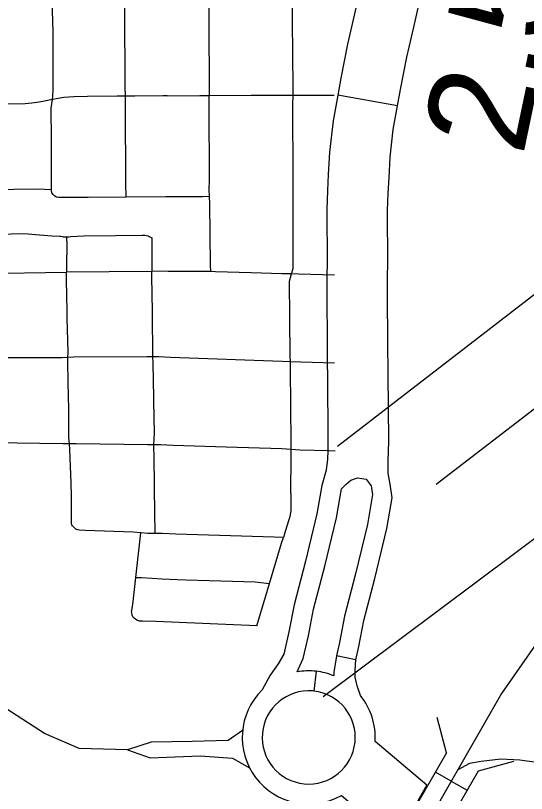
# Model space of a CAD drawing. Extents: x -19 to 366, y -4 to 359.
# Drawn here: x 154.466 to 154.863, y 192.207 to 192.813 of the extents above; entities that cross this region are included whole.
import ezdxf

# ---------------------------------------------------------------- set-up
doc = ezdxf.new("R2010")
doc.units = 0
for name, color, linetype in [('R_Contour Annot', 7, 'Continuous'), ('R_Striping', 7, 'Continuous'), ('R_Vert Alg', 7, 'Continuous'), ('R_Water Annot', 7, 'Continuous'), ('Sheet Fence', 7, 'Continuous'), ('T_Vehicle Path Lt Minor', 7, 'Continuous')]:
    doc.layers.add(name, color=color, linetype=linetype)

msp = doc.modelspace()

# ---------------------------------------------------------------- linework, layer by layer
at = {"layer": 'R_Contour Annot'}
for points in [[(154.74458, 192.89621), (154.74309, 192.88458), (154.73488, 192.83852), (154.7295, 192.81406), (154.72405, 192.79026), (154.71874, 192.76384), (154.71637, 192.75064)], [(154.76297, 192.74225), (154.76526, 192.75499), (154.77034, 192.78031), (154.7757, 192.80368), (154.78133, 192.82928), (154.78991, 192.87741), (154.79153, 192.89006)], [(154.71637, 192.75064), (154.71277, 192.73067), (154.7101, 192.70627), (154.70909, 192.68894), (154.7085, 192.67646), (154.70793, 192.6617), (154.70809, 192.61974), (154.70792, 192.6105)], [(154.75527, 192.60967), (154.75544, 192.61941), (154.75528, 192.66088), (154.7558, 192.67443), (154.75637, 192.68643), (154.7573, 192.70232), (154.75966, 192.72389), (154.76297, 192.74225), (154.71637, 192.75064)], [(154.70792, 192.6105), (154.7078, 192.60298), (154.70818, 192.5496), (154.70827, 192.54124)], [(154.75561, 192.54172), (154.75553, 192.55), (154.75515, 192.60277), (154.75527, 192.60967)], [(154.70827, 192.54124), (154.70836, 192.5327), (154.70879, 192.48216), (154.70861, 192.47383)], [(154.75594, 192.4728), (154.75614, 192.48184), (154.7557, 192.53315), (154.75561, 192.54172)], [(154.70861, 192.47383), (154.70847, 192.46726), (154.7073, 192.45882), (154.70403, 192.44686)], [(154.75888, 192.43727), (154.75715, 192.44799), (154.75568, 192.45645), (154.75581, 192.46646), (154.75594, 192.4728)], [(154.71933, 192.44419), (154.72304, 192.44799), (154.72665, 192.45094), (154.7319, 192.45291), (154.73846, 192.45193), (154.74239, 192.44668), (154.74358, 192.43994)], [(154.70403, 192.44686), (154.70017, 192.42478), (154.69125, 192.38797), (154.68248, 192.35405), (154.67838, 192.33296), (154.67445, 192.31557), (154.67011, 192.30815), (154.66392, 192.29934), (154.6575, 192.28776)], [(154.68481, 192.30184), (154.68697, 192.30646), (154.6896, 192.31215), (154.69358, 192.32977), (154.69763, 192.35062), (154.70631, 192.3842), (154.71538, 192.42161), (154.71933, 192.44419)], [(154.74358, 192.43994), (154.73949, 192.41659), (154.7302, 192.37822), (154.72166, 192.34519), (154.71768, 192.32471), (154.71532, 192.31424)], [(154.73056, 192.31122), (154.73288, 192.32151), (154.73681, 192.34176), (154.74526, 192.37444), (154.75471, 192.41342), (154.75888, 192.43727)], [(154.71532, 192.31424), (154.71433, 192.30796), (154.71339, 192.30159), (154.71346, 192.29876)], [(154.73056, 192.31122), (154.71532, 192.31424)], [(154.73404, 192.28347), (154.73157, 192.29109), (154.73007, 192.29784), (154.72988, 192.30309), (154.73056, 192.31122)], [(154.69961, 192.3023), (154.69788, 192.28687), (154.69674, 192.28698)], [(154.78573, 192.21379), (154.74552, 192.24778)], [(154.71932, 192.20577), (154.76128, 192.1703), (154.78573, 192.21379)]]:
    msp.add_lwpolyline(points, dxfattribs=at)
for radius, start, end in [(0.05179, 83.58584, 100.0257), (0.05179, 67.71746, 83.58584), (0.05179, 134.53601, 299.49403), (0.03626, 85.3922, 83.57378), (0.05179, 356.61485, 39.05256)]:
    msp.add_arc((154.69383, 192.25084), radius, start, end, dxfattribs=at)
at = {"layer": 'R_Striping'}
for points in [[(154.55102, 192.74989), (154.55091, 192.75745), (154.55033, 192.87889), (154.54935, 192.88482), (154.54823, 192.88989), (154.54718, 192.8931), (154.5449, 192.89591)], [(154.61408, 192.89587), (154.6146, 192.8951), (154.6151, 192.89404), (154.61565, 192.89155), (154.61605, 192.88786), (154.6159, 192.85409), (154.61639, 192.75695), (154.61637, 192.75046)], [(154.68163, 192.75069), (154.68171, 192.75672), (154.68048, 192.88652), (154.68035, 192.89582)], [(154.49428, 192.74721), (154.49465, 192.74988), (154.49478, 192.75497), (154.49476, 192.76759), (154.49472, 192.79975), (154.4939, 192.83344), (154.49373, 192.87162)], [(154.58362, 192.75019), (154.58019, 192.75022), (154.5585, 192.74994), (154.55102, 192.74989)], [(154.58362, 192.75019), (154.60905, 192.75043), (154.61637, 192.75046)], [(154.61654, 192.67183), (154.6163, 192.67739), (154.6165, 192.68421), (154.61637, 192.7433), (154.61637, 192.75046)], [(154.61637, 192.75046), (154.6489, 192.75059)], [(154.6489, 192.75059), (154.67446, 192.7507), (154.68163, 192.75069)], [(154.68051, 192.61149), (154.68174, 192.61581), (154.68169, 192.68616), (154.68152, 192.74325), (154.68163, 192.75069)], [(154.68163, 192.75069), (154.71365, 192.75069)], [(154.49428, 192.74721), (154.48797, 192.7459), (154.48394, 192.74521), (154.47831, 192.74443), (154.47294, 192.74398), (154.44307, 192.74328), (154.437, 192.743)], [(154.49344, 192.71106), (154.49343, 192.7164), (154.49332, 192.74054), (154.49428, 192.74721)], [(154.52164, 192.74956), (154.51079, 192.74943), (154.50326, 192.74874), (154.4988, 192.74815), (154.49428, 192.74721)], [(154.55102, 192.74989), (154.54465, 192.74985), (154.52164, 192.74956)], [(154.55157, 192.67129), (154.55141, 192.68226), (154.55111, 192.74215), (154.55102, 192.74989)], [(154.49354, 192.67707), (154.49353, 192.68053), (154.49355, 192.68371), (154.49344, 192.70642), (154.49344, 192.71106)], [(154.49354, 192.67707), (154.48263, 192.67738), (154.44563, 192.67687), (154.43807, 192.67706)], [(154.5222, 192.67113), (154.499, 192.671), (154.49741, 192.67121), (154.49613, 192.67198), (154.49481, 192.67325), (154.49391, 192.67473), (154.49355, 192.67654), (154.49354, 192.67707)], [(154.55157, 192.67129), (154.5222, 192.67113)], [(154.5841, 192.67145), (154.58254, 192.67145), (154.55157, 192.67129)], [(154.61654, 192.67183), (154.61112, 192.67157), (154.58635, 192.67146), (154.5841, 192.67145)], [(154.61763, 192.61336), (154.61731, 192.61835), (154.61675, 192.66634), (154.61654, 192.67183)], [(154.43872, 192.64196), (154.44373, 192.64219), (154.45625, 192.64256), (154.46806, 192.64288), (154.47529, 192.64263), (154.48428, 192.64194), (154.49401, 192.64128), (154.4999, 192.64093), (154.50071, 192.64083), (154.50214, 192.64058), (154.50264, 192.64048), (154.50297, 192.64039), (154.50337, 192.64033), (154.50517, 192.64038)], [(154.50517, 192.64038), (154.50711, 192.64044), (154.50869, 192.64076), (154.51853, 192.64114), (154.54349, 192.64142), (154.56417, 192.64179), (154.56643, 192.6417), (154.56743, 192.64154), (154.56869, 192.64121), (154.56963, 192.64075), (154.57167, 192.63973)], [(154.50517, 192.64038), (154.50557, 192.6335), (154.50519, 192.61905), (154.50519, 192.61297)], [(154.57167, 192.63973), (154.57153, 192.61912), (154.57163, 192.61355)], [(154.43924, 192.61181), (154.50519, 192.61297)], [(154.57163, 192.61355), (154.50519, 192.61297)], [(154.50571, 192.57977), (154.50569, 192.5826), (154.5052, 192.60697), (154.50519, 192.61297)], [(154.61763, 192.61336), (154.61085, 192.61351), (154.58427, 192.61352), (154.57205, 192.61356), (154.57163, 192.61355)], [(154.57226, 192.57982), (154.57228, 192.58229), (154.5717, 192.60953), (154.57163, 192.61355)], [(154.64904, 192.6124), (154.62128, 192.61328), (154.61763, 192.61336)], [(154.68051, 192.61149), (154.67298, 192.61164), (154.64904, 192.6124)], [(154.67917, 192.57734), (154.67895, 192.60602), (154.68051, 192.61149)], [(154.71398, 192.61055), (154.68613, 192.61138), (154.68051, 192.61149)], [(154.50635, 192.54647), (154.50641, 192.5507), (154.50573, 192.57729), (154.50571, 192.57977)], [(154.5725, 192.54698), (154.57237, 192.55149), (154.5722, 192.57696), (154.57226, 192.57982)], [(154.67952, 192.54321), (154.67939, 192.54757), (154.67917, 192.57734)], [(154.50635, 192.54647), (154.50185, 192.54629), (154.44845, 192.5462), (154.44035, 192.54627)], [(154.50689, 192.51249), (154.50688, 192.5151), (154.50631, 192.54221), (154.50635, 192.54647)], [(154.5725, 192.54698), (154.56777, 192.54704), (154.51077, 192.54665), (154.50635, 192.54647)], [(154.57328, 192.5124), (154.57322, 192.51516), (154.57264, 192.54228), (154.5725, 192.54698)], [(154.67952, 192.54321), (154.67322, 192.54347), (154.58628, 192.54659), (154.57708, 192.54692), (154.5725, 192.54698)], [(154.68015, 192.47489), (154.68024, 192.47984), (154.67969, 192.53782), (154.67952, 192.54321)], [(154.71381, 192.54202), (154.68759, 192.54286), (154.67952, 192.54321)], [(154.50748, 192.47936), (154.5071, 192.48398), (154.50691, 192.51024), (154.50689, 192.51249)], [(154.5733, 192.47853), (154.57363, 192.48793), (154.57328, 192.5124)], [(154.50748, 192.47936), (154.50238, 192.47943), (154.44855, 192.48014)], [(154.50895, 192.44605), (154.50889, 192.44895), (154.50785, 192.47491), (154.50748, 192.47936)], [(154.5733, 192.47853), (154.56818, 192.47861), (154.51281, 192.47929), (154.50748, 192.47936)], [(154.57385, 192.44403), (154.57347, 192.47188), (154.57314, 192.4744), (154.5733, 192.47853)], [(154.6296, 192.47677), (154.58832, 192.4781), (154.57846, 192.47845), (154.5733, 192.47853)], [(154.68015, 192.47489), (154.67298, 192.47535), (154.6296, 192.47677)], [(154.67992, 192.44058), (154.68008, 192.47002), (154.68015, 192.47489)], [(154.71434, 192.47364), (154.70936, 192.47381), (154.687, 192.47446), (154.68015, 192.47489)], [(154.51113, 192.41417), (154.50993, 192.41555), (154.50941, 192.41637), (154.50907, 192.41744), (154.50907, 192.41818), (154.50906, 192.41855), (154.50903, 192.44109), (154.50895, 192.44605)], [(154.57432, 192.4095), (154.57385, 192.44403)], [(154.67992, 192.44058), (154.67985, 192.42713), (154.67905, 192.42283), (154.6784, 192.42014), (154.6755, 192.41096), (154.67409, 192.40654)], [(154.56305, 192.41004), (154.55702, 192.41053), (154.51987, 192.41177), (154.51525, 192.41205), (154.51408, 192.4123), (154.51259, 192.41295), (154.51157, 192.41367), (154.51113, 192.41417)], [(154.55924, 192.37525), (154.56305, 192.41004)], [(154.57432, 192.4095), (154.56863, 192.40959), (154.56305, 192.41004)], [(154.67409, 192.40654), (154.66681, 192.4068), (154.59039, 192.40908), (154.57958, 192.40942), (154.57432, 192.4095)], [(154.6633, 192.37058), (154.6726, 192.40189), (154.67409, 192.40654)], [(154.65354, 192.3377), (154.57476, 192.34095), (154.56435, 192.3413), (154.5621, 192.34142), (154.5606, 192.34173), (154.5591, 192.34261), (154.55791, 192.34357), (154.55695, 192.3448), (154.5564, 192.34595), (154.55598, 192.34796), (154.55592, 192.34909), (154.55602, 192.34977), (154.55696, 192.35418), (154.55924, 192.37525)], [(154.55924, 192.37525), (154.56362, 192.3753), (154.57963, 192.37428), (154.59144, 192.37386), (154.59834, 192.37353), (154.61624, 192.37299), (154.6345, 192.37237), (154.65201, 192.37182), (154.6633, 192.37058)], [(154.65354, 192.3377), (154.6633, 192.37058)], [(154.55261, 192.24108), (154.51516, 192.24228), (154.48819, 192.25377), (154.44515, 192.28132), (154.43081, 192.29625), (154.41187, 192.2997), (154.37457, 192.30027), (154.34817, 192.30314), (154.3235, 192.30716), (154.28863, 192.31559)], [(154.64232, 192.25619), (154.63112, 192.2484), (154.60316, 192.24779), (154.57122, 192.24723), (154.55261, 192.24108)], [(154.55261, 192.24108), (154.57025, 192.23484), (154.60941, 192.23655), (154.6344, 192.23476), (154.64775, 192.22719)]]:
    msp.add_lwpolyline(points, dxfattribs=at)
at = {"layer": 'R_Vert Alg'}
for points in [[(154.80113, 192.23885), (154.79371, 192.26627)], [(154.80113, 192.23885), (154.7744, 192.1923), (154.71955, 192.08661)], [(154.85319, 192.23212), (154.82576, 192.2247)], [(154.82576, 192.2247), (154.79934, 192.17868), (154.74477, 192.07352)]]:
    msp.add_lwpolyline(points, dxfattribs=at)
at = {"layer": 'R_Water Annot'}
for q in [(154.7925, 192.22383), (154.81714, 192.20968)]:
    msp.add_line((154.80482, 192.21676), q, dxfattribs=at)
for points in [[(154.71625, 192.47759), (154.95249, 192.65953), (154.965, 192.66626), (154.97942, 192.66963), (154.99433, 192.67108), (155.01308, 192.66963), (155.05059, 192.66145), (155.09868, 192.64365), (155.12225, 192.63066), (155.14004, 192.61815), (155.16264, 192.59746), (155.18188, 192.58447), (155.20255, 192.57725), (155.22516, 192.57244), (155.24295, 192.57051), (155.28154, 192.57116)], [(154.79303, 192.44782), (155.01994, 192.62215), (155.03364, 192.63129), (155.04422, 192.6361), (155.05817, 192.63923), (155.07067, 192.64091), (155.08534, 192.64043), (155.09664, 192.63923), (155.1065, 192.63658), (155.12225, 192.63066)], [(155.72846, 192.58916), (155.49788, 192.58032), (155.34285, 192.57468), (155.28154, 192.57116), (155.24561, 192.56622), (155.20051, 192.55635), (155.17373, 192.5493), (155.14836, 192.53943), (155.11736, 192.52533), (155.08494, 192.50559), (154.99897, 192.44002), (154.92287, 192.37938), (154.89468, 192.354), (154.87143, 192.32439), (154.84395, 192.28491), (154.78687, 192.18549), (154.71077, 192.03884), (154.58745, 191.80476), (154.55504, 191.75682), (154.54391, 191.74569)], [(154.70496, 192.28257), (155.06442, 192.55105), (155.07933, 192.5614), (155.08967, 192.56669), (155.09904, 192.57006), (155.11106, 192.57223), (155.13174, 192.57415), (155.16156, 192.57511), (155.21386, 192.57484)], [(155.20051, 192.55635), (155.17373, 192.5493), (155.14836, 192.53943), (155.11736, 192.52533), (155.08494, 192.50559), (154.99897, 192.44002), (154.92287, 192.37938), (154.89468, 192.354), (154.87143, 192.32439), (154.84395, 192.28491), (154.78687, 192.18549)], [(155.25941, 192.26541), (155.00731, 192.2159), (154.99577, 192.21398), (154.98615, 192.21398), (154.96788, 192.21398), (154.91643, 192.22456), (154.88853, 192.23034), (154.87122, 192.2313), (154.85811, 192.23305), (154.84335, 192.234), (154.82812, 192.2321), (154.81908, 192.23067), (154.80998, 192.22573)]]:
    msp.add_lwpolyline(points, dxfattribs=at)
at = {"layer": 'Sheet Fence'}
for points in [[(156.50946, 189.3937), (156.44759, 191.65634), (156.2114, 200.27623), (155.97446, 208.89626), (155.73678, 217.51643), (155.49836, 226.13674), (155.2592, 234.75719), (155.01929, 243.37778), (154.77865, 251.9985), (154.53727, 260.61937), (154.29515, 269.24038), (154.0523, 277.86152), (153.80871, 286.48281), (153.56438, 295.10424), (153.31933, 303.72581), (153.07354, 312.34752), (152.82702, 320.96938), (152.57978, 329.59137), (152.3318, 338.21351), (152.0831, 346.83579)], [(0, 189.51617), (7.11214, 189.52059), (14.22427, 189.53386), (21.33637, 189.55597), (28.44845, 189.58693), (35.56048, 189.62672), (42.67245, 189.67537), (49.78436, 189.73285), (56.89619, 189.79918), (64.00793, 189.87436), (71.11958, 189.95838), (78.23111, 190.05124), (85.34253, 190.15294), (92.45381, 190.26349), (99.56495, 190.38288), (106.67593, 190.51112), (113.78675, 190.6482), (120.89739, 190.79412), (128.00785, 190.94888), (135.11811, 191.11248), (142.22816, 191.28493), (149.33799, 191.46621), (156.44759, 191.65634), (163.55694, 191.85531), (170.66605, 192.06312), (177.77489, 192.27977), (184.88345, 192.50526), (191.99173, 192.73959), (199.09971, 192.98276), (206.20739, 193.23477), (213.31474, 193.49561), (220.42177, 193.7653), (227.52845, 194.04382), (234.63479, 194.33118), (241.74076, 194.62738), (248.84635, 194.93241), (255.95157, 195.24628), (263.05638, 195.56898), (270.16079, 195.90052), (277.26478, 196.24089), (284.36834, 196.5901), (291.47147, 196.94814), (298.57414, 197.31501), (305.67635, 197.69072), (312.77809, 198.07525), (319.87934, 198.46862), (326.9801, 198.87082), (334.08035, 199.28185), (341.18009, 199.7017)]]:
    msp.add_spline(points, degree=3, dxfattribs=at)

# ---------------------------------------------------------------- texts
at = {"layer": 'T_Vehicle Path Lt Minor'}
msp.add_text('2.5', height=0.08, rotation=78.16899, dxfattribs=at).set_placement((154.86053, 192.70248))

doc.saveas('drawing.dxf')
